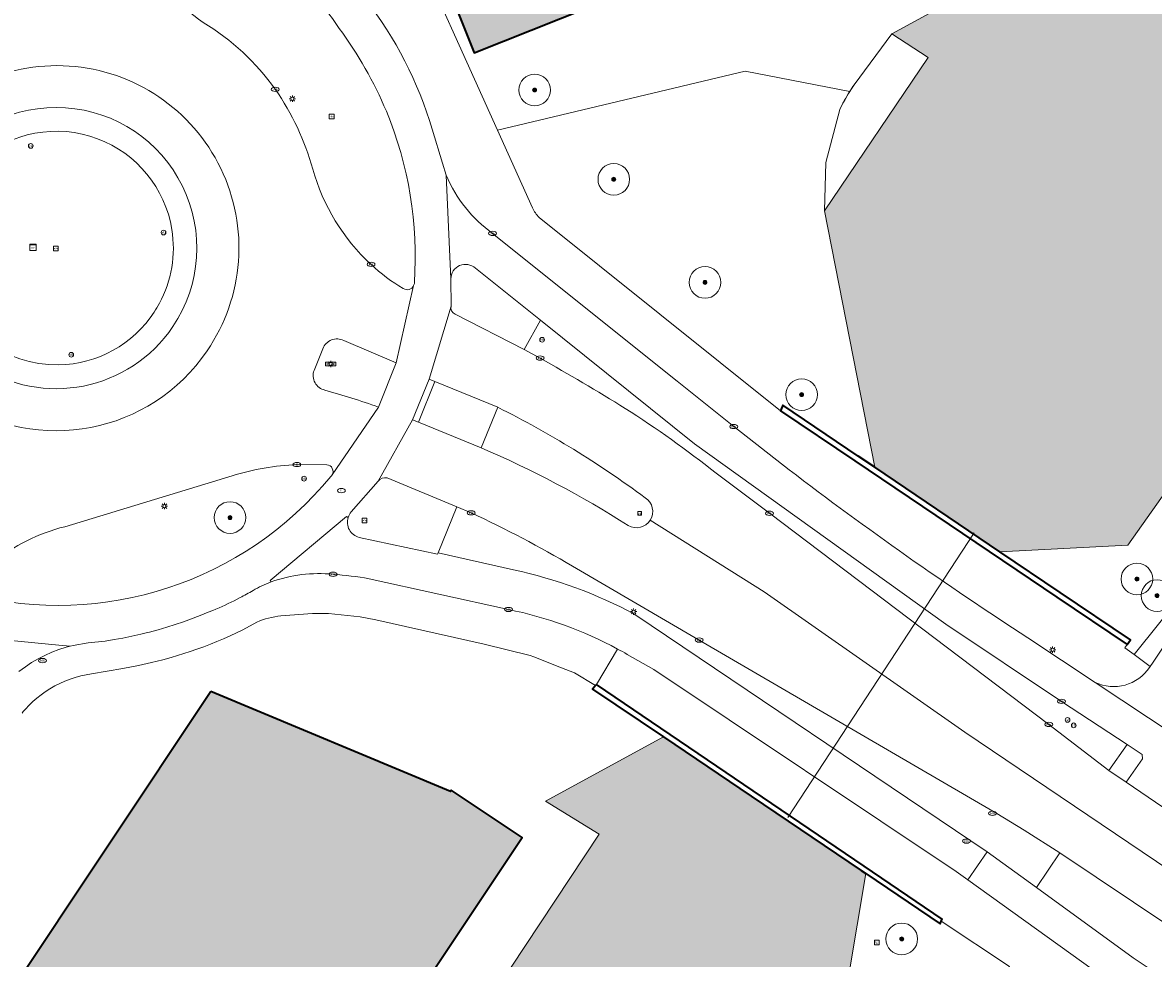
# Model space of a CAD drawing. Header units: metres. Extents: x 125349 to 128236, y 501602 to 503797.
# Tile 320 of 656: x 126555 to 126627, y 502307 to 502366. Entities that reach past the tile are written whole.
import ezdxf
from ezdxf.enums import TextEntityAlignment as Align

# ---------------------------------------------------------------- set-up
doc = ezdxf.new("R2010")
doc.units = ezdxf.units.M
doc.layers.get('0').update_dxf_attribs({"linetype": 'CONTINUOUS'})
for name, color, linetype, lineweight in [('B-WE-GK-BESCHOEIING-G', 130, 'GK-BESCHOEIING-SO', 18), ('B-WE-GK-KADEMUUR-GV', 150, 'CONTINUOUS', 35), ('B-WE-GR-BEPLANTING_CULTUUR_BODEMBEDEKKER-GV', 90, 'CONTINUOUS', 18), ('B-WE-GR-BEPLANTING_CULTUUR_HEESTERS-GV', 90, 'CONTINUOUS', 18), ('B-WE-GR-BOOM-S-500', 90, 'CONTINUOUS', 18), ('B-WE-GR-GROENVOORZIENING-GV', 80, 'CONTINUOUS', 18), ('B-WE-IE-MEUBILAIR-S', 7, 'CONTINUOUS', 18), ('B-WE-KW-KUNSTWERK_DUIKER-G', 170, 'CONTINUOUS', 18), ('B-WE-OG-BEBOUWING-GV', 7, 'CONTINUOUS', 35), ('B-WE-OG-TERREIN_BEGROEID-GV', 7, 'CONTINUOUS', 18), ('B-WE-OG-TERREIN_ERF-GV', 7, 'CONTINUOUS', 18), ('B-WE-OG-WATER-GV', 130, 'CONTINUOUS', 18), ('B-WE-OG-WATER_SLOOT-GV', 120, 'CONTINUOUS', 18), ('B-WE-VH-GESLOTENVERHARDING-GV', 10, 'CONTINUOUS', 18), ('B-WE-VH-GESLOTENVERHARDING_ASFALT-GV', 10, 'CONTINUOUS', 18), ('B-WE-VH-ONVERHARD-GV', 252, 'CONTINUOUS', 18), ('B-WE-VH-OPENVERHARDING-GV', 90, 'CONTINUOUS', 18), ('B-WE-VH-OPENVERHARDING_BETONELEMENT-GV', 90, 'CONTINUOUS', 18), ('B-WE-VH-OPENVERHARDING_BETONSTRAATSTEEN-GV', 90, 'CONTINUOUS', 18), ('B-WE-VH-OPENVERHARDING_STRAATBAKSTEEN-GV', 90, 'CONTINUOUS', 18), ('B-WE-VH-OPENVERHARDING_TEGEL-GV', 90, 'CONTINUOUS', 18)]:
    doc.layers.add(name, color=color, linetype=linetype, lineweight=lineweight)
for name, color, linetype, lineweight, true_color in [('B-WE-OG-BEBOUWING-V', 7, 'CONTINUOUS', 18, 0xcc646e), ('B-WE-OG-WATER-V', 7, 'CONTINUOUS', 18, 0xbee8ff), ('B-WE-OG-WATER_SLOOT-V', 7, 'CONTINUOUS', 18, 0x73e9ff)]:
    doc.layers.add(name, color=color, linetype=linetype, lineweight=lineweight, true_color=true_color)
doc.styles.add('NLCS-ISO', font='NLCS-ISO.ttf')
doc.linetypes.add('GK-BESCHOEIING-SO', pattern='A,18,-3,[1,NLCS.SHX,S=0.6,R=0,X=0,Y=0],-3', length=24)

# ---------------------------------------------------------------- blocks, each defined once
blk = doc.blocks.new('SIE-MEUBILAIR_BORD_RECLAME-SO')
blk.add_lwpolyline([(-0.75, -0.75), (0.75, -0.75), (0.75, 0.75), (-0.75, 0.75)], close=True)
at = {"style": 'NLCS-ISO'}
blk.add_text('rb', height=0.75, dxfattribs=at).set_placement((0, 0), align=Align.MIDDLE_CENTER)
blk = doc.blocks.new('SIE-MEUBILAIR_BORD_LOCATIEPAAL-SO')
blk.add_lwpolyline([(-0.75, -0.75), (0.75, -0.75), (0.75, 0.75), (-0.75, 0.75)], close=True)
at = {"style": 'NLCS-ISO'}
blk.add_text('lp', height=0.75, dxfattribs=at).set_placement((0.01, 0.12), align=Align.MIDDLE_CENTER)
blk = doc.blocks.new('SIE-MEUBILAIR_BORD_STRAATNAAM-SO')
blk.add_lwpolyline([(-1.62, -0.62), (1.62, -0.62), (1.62, 0.62), (-1.62, 0.62)], close=True)
at = {"style": 'NLCS-ISO'}
blk.add_text('straat', height=0.75, dxfattribs=at).set_placement((0, 0.08), align=Align.MIDDLE_CENTER)
blk = doc.blocks.new('SIE-MEUBILAIR_BORD_WEGWIJZER-SO')
blk.add_lwpolyline([(-0.75, -0.75), (0.75, -0.75), (0.75, 0.75), (-0.75, 0.75)], close=True)
at = {"style": 'NLCS-ISO'}
blk.add_text('ww', height=0.75, dxfattribs=at).set_placement((0, 0.125), align=Align.MIDDLE_CENTER)
blk = doc.blocks.new('SIE-MEUBILAIR_BORD_VERKEER-SO')
blk.add_lwpolyline([(-0.5625, -0.5625), (0.5625, -0.5625), (0.5625, 0.5625), (-0.5625, 0.5625)], close=True)
at = {"style": 'NLCS-ISO'}
blk.add_text('vb', height=0.75, dxfattribs=at).set_placement((0, 0), align=Align.MIDDLE_CENTER)
blk = doc.blocks.new('SIE-MEUBILAIR_KAST_OV-SO')
for points in [[(-1, 1), (1, 1), (1, 0.84), (-1, 0.84)], [(-1, 0.76), (1, 0.76), (1, -1), (-1, -1)]]:
    blk.add_lwpolyline(points, close=True)
at = {"style": 'NLCS-ISO'}
blk.add_text('ov', height=0.75, dxfattribs=at).set_placement((0, 0), align=Align.MIDDLE_CENTER)
blk = doc.blocks.new('SIE-MEUBILAIR_PAAL_LICHTMAST-SO')
for points in [[(-0.62, 0), (-1, 0)], [(-0.71, 0.71), (-0.44, 0.44)], [(0, 1), (0, 0.62)], [(0.44, 0.44), (0.71, 0.71)], [(1, 0), (0.62, 0)], [(-0.71, -0.71), (-0.44, -0.44)], [(0, -0.62), (0, -1)], [(0.44, -0.44), (0.71, -0.71)]]:
    blk.add_lwpolyline(points)
blk.add_circle((0, 0), 0.5)
blk = doc.blocks.new('SIE-MEUBILAIR_PAAL_TEL-SO')
blk.add_circle((0, 0), 0.75)
at = {"style": 'NLCS-ISO'}
blk.add_text('tel', height=0.75, dxfattribs=at).set_placement((-0.08, 0.07), align=Align.MIDDLE_CENTER)
blk = doc.blocks.new('SIE-MEUBILAIR_PAAL_VERKEERSBORD-SO')
blk.add_circle((0, 0), 0.75)
at = {"style": 'NLCS-ISO'}
blk.add_text('vb', height=0.75, dxfattribs=at).set_placement((0, 0.07), align=Align.MIDDLE_CENTER)
blk = doc.blocks.new('SIE-MEUBILAIR_PUT_KOLK-SO')
blk.add_ellipse((0, 0), major_axis=(1.25, 0), ratio=0.54)
at = {"style": 'NLCS-ISO'}
blk.add_text('klk', height=0.75, dxfattribs=at).set_placement((0.03, 0), align=Align.MIDDLE_CENTER)
blk = doc.blocks.new('SIE-MEUBILAIR_PUT_RIOOLPUT-SO')
blk.add_ellipse((0, 0), major_axis=(1.25, 0), ratio=0.54)
at = {"style": 'NLCS-ISO'}
blk.add_text('ri', height=0.75, dxfattribs=at).set_placement((-0.04, 0.07), align=Align.MIDDLE_CENTER)
blk = doc.blocks.new('SGR-BOOM_01-SO')
at = {"linetype": 'ByBlock', "lineweight": 18}
h = blk.add_hatch(color=0, dxfattribs=at)
h.dxf.hatch_style = 1
edge = h.paths.add_edge_path()
edge.add_arc((0, 0), 0.25, 0, 360)
at = {"color": 0, "linetype": 'ByBlock', "lineweight": 18}
for radius in [2, 0.25]:
    blk.add_circle((0, 0), radius, dxfattribs=at)

msp = doc.modelspace()

# ---------------------------------------------------------------- hatches: boundary and pattern name
at = {"layer": 'B-WE-OG-BEBOUWING-V'}
for points in [[(126588.399, 502384.299), (126586.798, 502383.648), (126584.897, 502388.402), (126584.546, 502388.252), (126584.646, 502388.002), (126576.294, 502384.55), (126576.144, 502384.9), (126575.744, 502384.75), (126584.011, 502364.118), (126593.061, 502367.746), (126592.92, 502368.099), (126594.832, 502368.851), (126595.043, 502368.934), (126592.133, 502376.199), (126588.91, 502384.511)], [(126567.357, 502323.781), (126554.467, 502304.416), (126558.229, 502301.915), (126519.497, 502243.735), (126533.452, 502234.414), (126572.242, 502292.594), (126572.363, 502292.514), (126587.039, 502314.562), (126582.554, 502317.541), (126582.506, 502317.465)]]:
    msp.add_hatch(color=256, dxfattribs=at).paths.add_polyline_path(points)
at = {"layer": 'B-WE-OG-WATER-V'}
msp.add_hatch(color=256, dxfattribs=at).paths.add_polyline_path([(126517.754, 502205.834), (126518.355, 502205.385), (126520.81, 502203.713), (126525.019, 502200.848), (126526.118, 502200.1), (126527.292, 502199.3), (126531.528, 502196.411), (126538.631, 502199.088), (126539.801, 502199.687), (126540.966, 502205.842), (126546.793, 502214.563), (126544.61, 502216.02), (126549.53, 502223.66), (126551.841, 502222.118), (126552.458, 502223.042), (126560.626, 502235.266), (126567.061, 502244.906), (126565.03, 502246.26), (126569.91, 502253.94), (126572.111, 502252.472), (126592.426, 502282.906), (126607.678, 502305.756), (126608.768, 502312.268), (126608.477, 502312.464), (126601.522, 502317.156), (126595.971, 502320.901), (126588.518, 502316.854), (126591.902, 502314.753), (126562.163, 502269.817), (126553.291, 502255.928), (126545.29, 502245), (126538.44, 502234.9), (126531.633, 502224.174), (126525.27, 502214.997), (126521.17, 502209.552)])
at = {"layer": 'B-WE-OG-WATER_SLOOT-V'}
h = msp.add_hatch(color=256, dxfattribs=at)
edge = h.paths.add_edge_path()
edge.add_line((126643.756, 502389.761), (126644.461, 502388.028))
edge.add_line((126644.461, 502388.028), (126641.914, 502387.005))
edge.add_line((126641.914, 502387.005), (126637.903, 502385.393))
edge.add_line((126637.903, 502385.393), (126637.918, 502385.245))
edge.add_line((126637.918, 502385.245), (126638.076, 502383.644))
edge.add_line((126638.076, 502383.644), (126637.882, 502382.393))
edge.add_line((126637.882, 502382.393), (126637.538, 502380.99))
edge.add_line((126637.538, 502380.99), (126636.996, 502379.188))
edge.add_line((126636.996, 502379.188), (126636.204, 502377.683))
edge.add_line((126636.204, 502377.683), (126635.058, 502376.477))
edge.add_line((126635.058, 502376.477), (126633.562, 502375.57))
edge.add_line((126633.562, 502375.57), (126631.866, 502374.662))
edge.add_line((126631.866, 502374.662), (126627.323, 502372.841))
edge.add_line((126627.323, 502372.841), (126624.376, 502371.928))
edge.add_line((126624.376, 502371.928), (126621.23, 502370.763))
edge.add_line((126621.23, 502370.763), (126616.639, 502368.742))
edge.add_line((126616.639, 502368.742), (126610.413, 502365.332))
edge.add_line((126610.413, 502365.332), (126612.711, 502363.823))
edge.add_line((126612.711, 502363.823), (126606.148, 502354.143))
edge.add_line((126606.148, 502354.143), (126609.33, 502337.941))
edge.add_line((126609.33, 502337.941), (126617.246, 502332.601))
edge.add_line((126617.246, 502332.601), (126625.334, 502333.015))
edge.add_line((126625.334, 502333.015), (126628.389, 502337.327))
edge.add_line((126628.389, 502337.327), (126634.847, 502346.811))
edge.add_line((126634.847, 502346.811), (126642.45, 502358.138))
edge.add_line((126642.45, 502358.138), (126642.736, 502358.564))
edge.add_line((126642.736, 502358.564), (126645.358, 502362.471))
edge.add_line((126645.358, 502362.471), (126643.805, 502363.491))
edge.add_line((126643.805, 502363.491), (126646.959, 502368.236))
edge.add_line((126646.959, 502368.236), (126648.533, 502367.202))
edge.add_line((126648.533, 502367.202), (126649.981, 502369.358))
edge.add_line((126649.981, 502369.358), (126650.243, 502369.749))
edge.add_line((126650.243, 502369.749), (126652.628, 502373.302))
edge.add_line((126652.628, 502373.302), (126668.358, 502396.869))
edge.add_line((126668.358, 502396.869), (126666.902, 502398.017))
edge.add_line((126666.902, 502398.017), (126670.055, 502402.762))
edge.add_line((126670.055, 502402.762), (126671.575, 502401.691))
edge.add_line((126671.575, 502401.691), (126674.73, 502406.417))
edge.add_line((126674.73, 502406.417), (126688.403, 502426.88))
edge.add_line((126688.403, 502426.88), (126686.823, 502427.886))
edge.add_line((126686.823, 502427.886), (126689.978, 502432.63))
edge.add_line((126689.978, 502432.63), (126691.569, 502431.617))
edge.add_line((126691.569, 502431.617), (126694.492, 502435.993))
edge.add_line((126694.492, 502435.993), (126694.846, 502436.522))
edge.add_line((126694.846, 502436.522), (126704.233, 502450.775))
edge.add_arc((126630.446, 502495.925), 86.505, 328.53755, 329.07337)
edge.add_line((126704.652, 502451.467), (126704.93, 502451.932))
edge.add_line((126704.93, 502451.932), (126710.552, 502462.722))
edge.add_line((126710.552, 502462.722), (126710.567, 502462.716))
edge.add_arc((126706.243, 502464.681), 4.75, 335.56227, 337.4695)
edge.add_arc((126630.838, 502493.382), 85.43, 339.06771, 340.59676)
edge.add_arc((126612.973, 502499.816), 104.418, 340.52366, 346.88912)
edge.add_arc((126668.847, 502484.397), 46.562, 349.77299, 358.09358)
edge.add_arc((126666.779, 502484.282), 48.625, 358.31017, 364.14433)
edge.add_line((126715.277, 502487.796), (126715.229, 502488.407))
edge.add_line((126715.229, 502488.407), (126715.21, 502488.63))
edge.add_arc((126643.189, 502482.308), 72.298, 5.01621, 9.04946)
edge.add_arc((126653.7, 502483.926), 61.663, 9.1018, 11.89641)
edge.add_arc((126649.532, 502482.968), 65.939, 11.96411, 13.82902)
edge.add_line((126713.56, 502498.729), (126713.266, 502500))
edge.add_line((126713.266, 502500), (126712.847, 502501.786))
edge.add_line((126712.847, 502501.786), (126712.118, 502504.861))
edge.add_line((126712.118, 502504.861), (126710.352, 502504.395))
edge.add_line((126710.352, 502504.395), (126709.022, 502509.935))
edge.add_line((126709.022, 502509.935), (126710.805, 502510.375))
edge.add_line((126710.805, 502510.375), (126710.546, 502511.458))
edge.add_line((126710.546, 502511.458), (126709.585, 502515.476))
edge.add_line((126709.585, 502515.476), (126707.475, 502524.731))
edge.add_line((126707.475, 502524.731), (126705.708, 502532.385))
edge.add_line((126705.708, 502532.385), (126704.088, 502539.338))
edge.add_line((126704.088, 502539.338), (126703.601, 502542.189))
edge.add_line((126703.601, 502542.189), (126702.647, 502552.689))
edge.add_line((126702.647, 502552.689), (126696.54, 502552.685))
edge.add_line((126696.54, 502552.685), (126694.59, 502552.684))
edge.add_line((126694.59, 502552.684), (126693.198, 502552.683))
edge.add_line((126693.198, 502552.683), (126688.817, 502545.499))
edge.add_line((126688.817, 502545.499), (126689.427, 502536.749))
edge.add_line((126689.427, 502536.749), (126690.104, 502528.343))
edge.add_line((126690.104, 502528.343), (126690.281, 502526.149))
edge.add_line((126690.281, 502526.149), (126691.037, 502515.8))
edge.add_line((126691.037, 502515.8), (126691.298, 502512.348))
edge.add_line((126691.298, 502512.348), (126691.793, 502505.801))
edge.add_line((126691.793, 502505.801), (126692.192, 502501.445))
edge.add_line((126692.192, 502501.445), (126692.293, 502500))
edge.add_line((126692.293, 502500), (126694.069, 502474.439))
edge.add_line((126694.069, 502474.439), (126694.865, 502463.895))
edge.add_arc((126683.234, 502462.979), 11.667, -6.62985, 4.50333, ccw=False)
edge.add_arc((126680.849, 502463.409), 14.087, 339.448, 352.75202, ccw=False)
edge.add_arc((126681.155, 502462.895), 13.625, 335.44022, 341.02112, ccw=False)
edge.add_arc((126686, 502460.776), 8.338, 319.69296, 334.84911, ccw=False)
edge.add_line((126692.358, 502455.382), (126687.335, 502449.196))
edge.add_line((126687.335, 502449.196), (126686.316, 502447.932))
edge.add_line((126686.316, 502447.932), (126678.854, 502438.678))
edge.add_line((126678.854, 502438.678), (126680.21, 502437.65))
edge.add_line((126680.21, 502437.65), (126672.89, 502428.17))
edge.add_line((126672.89, 502428.17), (126671.358, 502429.382))
edge.add_line((126671.358, 502429.382), (126671.223, 502429.214))
edge.add_line((126671.223, 502429.214), (126664.858, 502421.332))
edge.add_line((126664.858, 502421.332), (126661.873, 502416.866))
edge.add_line((126661.873, 502416.866), (126652.33, 502402.588))
edge.add_line((126652.33, 502402.588), (126643.898, 502389.973))
edge.add_line((126643.898, 502389.973), (126643.756, 502389.761))

# ---------------------------------------------------------------- linework, layer by layer
at = {"layer": 'B-WE-GK-BESCHOEIING-G', "flags": 128}
for points in [[(126704.233, 502450.775), (126694.846, 502436.522), (126674.73, 502406.417), (126652.628, 502373.302), (126634.847, 502346.811), (126628.389, 502337.327), (126625.334, 502333.015), (126617.246, 502332.601)], [(126637.918, 502385.245), (126638.076, 502383.644), (126637.882, 502382.393), (126637.538, 502380.99), (126636.996, 502379.188), (126636.204, 502377.683), (126635.058, 502376.477), (126633.562, 502375.57), (126631.866, 502374.662), (126627.323, 502372.841), (126624.376, 502371.928), (126621.23, 502370.763), (126616.639, 502368.742), (126610.413, 502365.332)], [(126610.413, 502365.332), (126612.711, 502363.823), (126606.148, 502354.143)], [(126610.413, 502365.332), (126608.02, 502362.096)], [(126607.122, 502360.545), (126606.24, 502357.19), (126606.148, 502354.143), (126609.33, 502337.941)], [(126608.768, 502312.268), (126607.678, 502305.756), (126570.461, 502250), (126560.626, 502235.266), (126540.966, 502205.842), (126539.801, 502199.687)]]:
    msp.add_lwpolyline(points, dxfattribs=at)
at = {"layer": 'B-WE-GK-BESCHOEIING-G'}
msp.add_lwpolyline([(126608.02, 502362.096, 0.038758), (126607.122, 502360.545)], format="xyb", dxfattribs=at)
at = {"layer": 'B-WE-GK-KADEMUUR-GV', "flags": 128}
for points in [[(126617.246, 502332.601), (126609.33, 502337.941), (126608.293, 502338.641), (126603.527, 502341.856), (126603.38, 502341.505), (126608.082, 502338.337), (126620.845, 502329.737), (126625.29, 502326.741), (126625.488, 502327.042), (126621.056, 502330.031)], [(126613.533, 502309.266), (126613.591, 502309.387), (126608.668, 502312.73), (126591.744, 502324.222), (126591.684, 502324.149), (126591.626, 502324.079), (126591.496, 502323.92), (126595.971, 502320.901), (126601.522, 502317.156), (126608.477, 502312.464), (126608.768, 502312.268), (126613.456, 502309.105)]]:
    msp.add_lwpolyline(points, close=True, dxfattribs=at)
at = {"layer": 'B-WE-GR-BEPLANTING_CULTUUR_BODEMBEDEKKER-GV', "flags": 128}
for points in [[(126599.297, 502337.576), (126602.675, 502335.035), (126620.331, 502321.694), (126624.12, 502318.793), (126625.293, 502320.419), (126621.132, 502323.153), (126613.816, 502328.029), (126597.942, 502339.413), (126588.193, 502347.224), (126587.171, 502345.384)], [(126587.171, 502345.384), (126588.178, 502344.836)], [(126583.818, 502335.062), (126582.918, 502335.435), (126581.729, 502332.543)], [(126581.729, 502332.543), (126586.496, 502331.463)], [(126598.231, 502327.024), (126590.226, 502331.696)], [(126594.162, 502328.645), (126616.437, 502313.65)], [(126616.437, 502313.65), (126619.551, 502311.39), (126621.026, 502313.578), (126618.773, 502315.015), (126617.057, 502316.076), (126598.231, 502327.024)]]:
    msp.add_lwpolyline(points, dxfattribs=at)
at = {"layer": 'B-WE-GR-BEPLANTING_CULTUUR_BODEMBEDEKKER-GV'}
for points in [[(126588.178, 502344.836, -0.0112), (126593.558, 502341.66)], [(126593.558, 502341.66, -0.024508), (126599.297, 502337.576)], [(126590.226, 502331.696, 0.02373), (126583.818, 502335.062)], [(126586.496, 502331.463, -0.071194), (126594.162, 502328.645)]]:
    msp.add_lwpolyline(points, format="xyb", dxfattribs=at)
at = {"layer": 'B-WE-GR-BEPLANTING_CULTUUR_HEESTERS-GV', "flags": 128}
for points in [[(126608.02, 502362.096), (126610.413, 502365.332), (126616.639, 502368.742), (126621.23, 502370.763), (126624.376, 502371.928), (126627.323, 502372.841), (126631.866, 502374.662), (126633.562, 502375.57), (126635.058, 502376.477), (126636.204, 502377.683), (126636.996, 502379.188), (126637.538, 502380.99), (126637.882, 502382.393), (126638.076, 502383.644), (126637.918, 502385.245), (126637.903, 502385.393), (126633.016, 502383.43), (126623.451, 502379.687), (126608.313, 502373.515)], [(126608.313, 502373.515), (126608.563, 502372.849), (126605.188, 502371.582), (126604.933, 502372.26), (126595.208, 502368.492), (126594.832, 502368.851), (126592.92, 502368.099), (126593.061, 502367.746), (126584.011, 502364.118), (126575.744, 502384.75), (126575.105, 502384.52), (126579.477, 502372.564), (126585.48, 502359.243), (126601.141, 502362.961), (126607.748, 502361.682)], [(126615.647, 502303.088), (126617.841, 502306.392), (126613.533, 502309.266), (126613.456, 502309.105), (126608.768, 502312.268), (126607.678, 502305.756), (126592.426, 502282.906), (126592.957, 502282.518), (126595.627, 502281.602), (126598.612, 502281.601)]]:
    msp.add_lwpolyline(points, dxfattribs=at)
at = {"layer": 'B-WE-GR-BEPLANTING_CULTUUR_HEESTERS-GV'}
msp.add_lwpolyline([(126607.748, 502361.682, -0.008966), (126608.02, 502362.096)], format="xyb", dxfattribs=at)
at = {"layer": 'B-WE-GR-BEPLANTING_CULTUUR_HEESTERS-GV', "flags": 128}
msp.add_lwpolyline([(126625.724, 502326.11), (126628.813, 502329.936), (126632.782, 502336.438), (126636.027, 502341.755), (126635.11, 502342.563), (126637.817, 502346.397), (126640.132, 502347.553), (126642.216, 502350.788), (126642.597, 502352.536), (126644.394, 502355.095), (126642.45, 502358.138), (126634.847, 502346.811), (126628.389, 502337.327), (126625.334, 502333.015), (126617.246, 502332.601), (126621.056, 502330.031), (126625.488, 502327.042), (126625.29, 502326.741), (126625.141, 502326.54)], close=True, dxfattribs=at)
at = {"layer": 'B-WE-GR-GROENVOORZIENING-GV'}
for points in [[(126562.925, 502370.424, 0.11464), (126566.888, 502366.031)], [(126575.475, 502365.665, 0.029172), (126571.81, 502370.432)], [(126566.888, 502366.031, -0.103219), (126571.433, 502361.818)], [(126578.458, 502360.434, 0.059878), (126575.475, 502365.665)], [(126571.433, 502361.818, -0.084836), (126573.804, 502356.78)], [(126607.748, 502361.682, 0.027914), (126607.122, 502360.545)], [(126608.02, 502362.096, 0.008966), (126607.748, 502361.682)], [(126580.23, 502349.608, 0.116023), (126578.458, 502360.434)], [(126573.804, 502356.78, 0.138581), (126577.49, 502350.761)], [(126577.49, 502350.761, 0.060466), (126579.531, 502349.232)], [(126579.531, 502349.232, 0.449052), (126580.184, 502349.415)], [(126580.184, 502349.415, 0.113705), (126580.23, 502349.608)], [(126572.803, 502338.114, 0.061757), (126568.721, 502337.41)], [(126575.025, 502337.455, 0.559998), (126574.696, 502338.103)], [(126552.183, 502329.908, 0.291509), (126574.951, 502337.365)], [(126574.951, 502337.365, 0.072484), (126575.025, 502337.455)], [(126558.124, 502334.188, 0.109077), (126553.583, 502331.911)]]:
    msp.add_lwpolyline(points, format="xyb", dxfattribs=at)
at = {"layer": 'B-WE-GR-GROENVOORZIENING-GV', "flags": 128}
for points in [[(126607.122, 502360.545), (126606.24, 502357.19), (126606.148, 502354.143), (126612.711, 502363.823), (126610.413, 502365.332)], [(126610.413, 502365.332), (126608.02, 502362.096)], [(126574.696, 502338.103), (126572.803, 502338.114)], [(126568.721, 502337.41), (126558.124, 502334.188)]]:
    msp.add_lwpolyline(points, dxfattribs=at)
at = {"layer": 'B-WE-KW-KUNSTWERK_DUIKER-G', "flags": 128}
msp.add_lwpolyline([(126615.608, 502333.803), (126603.834, 502315.811)], dxfattribs=at)
at = {"layer": 'B-WE-OG-BEBOUWING-GV', "flags": 128}
for points in [[(126588.399, 502384.299), (126586.798, 502383.648), (126584.897, 502388.402), (126584.546, 502388.252), (126584.646, 502388.002), (126576.294, 502384.55), (126576.144, 502384.9), (126575.744, 502384.75), (126584.011, 502364.118), (126593.061, 502367.746), (126592.92, 502368.099), (126594.832, 502368.851), (126595.043, 502368.934), (126592.133, 502376.199), (126588.91, 502384.511)], [(126567.357, 502323.781), (126554.467, 502304.416), (126558.229, 502301.915), (126519.497, 502243.735), (126533.452, 502234.414), (126572.242, 502292.594), (126572.363, 502292.514), (126587.039, 502314.562), (126582.554, 502317.541), (126582.506, 502317.465)]]:
    msp.add_lwpolyline(points, close=True, dxfattribs=at)
at = {"layer": 'B-WE-OG-TERREIN_BEGROEID-GV', "flags": 128}
for points in [[(126607.748, 502361.682), (126601.141, 502362.961), (126585.48, 502359.243)], [(126608.293, 502338.641), (126609.33, 502337.941), (126606.148, 502354.143), (126606.24, 502357.19), (126607.122, 502360.545)], [(126585.48, 502359.243), (126587.691, 502354.337)], [(126588.121, 502353.725), (126603.38, 502341.505), (126603.527, 502341.856), (126608.293, 502338.641)], [(126628.813, 502329.936), (126625.724, 502326.11), (126626.743, 502325.357), (126626.936, 502325.625), (126639.205, 502343.983)]]:
    msp.add_lwpolyline(points, dxfattribs=at)
at = {"layer": 'B-WE-OG-TERREIN_BEGROEID-GV'}
for points in [[(126607.122, 502360.545, -0.027914), (126607.748, 502361.682)], [(126560.207, 502358.698, 0.279747), (126552.683, 502357.279)], [(126564.9, 502352.961, 0.269232), (126560.207, 502358.698)], [(126587.691, 502354.337, 0.097919), (126588.121, 502353.725)], [(126564.116, 502348.299, 0.164279), (126564.9, 502352.961)], [(126550.473, 502349.931, 0.346417), (126557.747, 502344.411)], [(126563.789, 502347.749, 0.019569), (126564.116, 502348.299)], [(126557.747, 502344.411, 0.248213), (126563.789, 502347.749)]]:
    msp.add_lwpolyline(points, format="xyb", dxfattribs=at)
at = {"layer": 'B-WE-OG-TERREIN_ERF-GV', "flags": 128}
msp.add_lwpolyline([(126562.163, 502269.817), (126591.902, 502314.753), (126588.518, 502316.854), (126595.971, 502320.901), (126591.496, 502323.92), (126591.626, 502324.079), (126591.684, 502324.149), (126590.36, 502324.949), (126589.522, 502325.276), (126587.774, 502325.958), (126587.549, 502326.046), (126584.638, 502326.768), (126577.802, 502328.31), (126576.8, 502328.501), (126574.807, 502328.704), (126573.784, 502328.71), (126571.795, 502328.555), (126571.597, 502328.529), (126571.4, 502328.497), (126571.204, 502328.457), (126571.01, 502328.409), (126570.823, 502328.356), (126570.638, 502328.295), (126570.47, 502328.234), (126570.276, 502328.154), (126569.393, 502327.663), (126568.578, 502327.282), (126568.165, 502327.101), (126567.75, 502326.927), (126567.332, 502326.76), (126566.911, 502326.6), (126566.488, 502326.446), (126566.063, 502326.3), (126565.66, 502326.169), (126565.256, 502326.044), (126564.85, 502325.925), (126564.338, 502325.785), (126563.62, 502325.606), (126562.793, 502325.425), (126561.794, 502325.218), (126559.822, 502324.888), (126559.136, 502324.755), (126558.797, 502324.662), (126558.462, 502324.552), (126558.133, 502324.425), (126557.811, 502324.282), (126557.497, 502324.123), (126557.193, 502323.949), (126556.899, 502323.761), (126556.628, 502323.566), (126556.367, 502323.358), (126556.115, 502323.138), (126555.873, 502322.905), (126555.644, 502322.661), (126555.51, 502322.504), (126555.427, 502322.407)], dxfattribs=at)
msp.add_lwpolyline([(126567.357, 502323.781), (126582.506, 502317.465), (126582.554, 502317.541), (126587.039, 502314.562), (126572.363, 502292.514), (126572.242, 502292.594), (126533.452, 502234.414), (126519.497, 502243.735), (126558.229, 502301.915), (126554.467, 502304.416)], close=True, dxfattribs=at)
at = {"layer": 'B-WE-OG-WATER-GV', "flags": 128}
msp.add_lwpolyline([(126552.458, 502223.042), (126560.626, 502235.266), (126567.061, 502244.906), (126565.03, 502246.26), (126569.91, 502253.94), (126572.111, 502252.472), (126592.426, 502282.906), (126607.678, 502305.756), (126608.768, 502312.268), (126608.477, 502312.464), (126601.522, 502317.156), (126595.971, 502320.901), (126588.518, 502316.854), (126591.902, 502314.753), (126562.163, 502269.817), (126553.291, 502255.928)], dxfattribs=at)
at = {"layer": 'B-WE-OG-WATER_SLOOT-GV', "flags": 128}
msp.add_lwpolyline([(126627.323, 502372.841), (126624.376, 502371.928), (126621.23, 502370.763), (126616.639, 502368.742), (126610.413, 502365.332), (126612.711, 502363.823), (126606.148, 502354.143), (126609.33, 502337.941), (126617.246, 502332.601), (126625.334, 502333.015), (126628.389, 502337.327)], dxfattribs=at)
at = {"layer": 'B-WE-VH-GESLOTENVERHARDING-GV', "flags": 128}
for points in [[(126713.432, 502456.032), (126712.357, 502453.817), (126711.117, 502451.69), (126710.891, 502451.252), (126709.526, 502449.214), (126709.51, 502449.189), (126701.347, 502436.998), (126701.186, 502436.758), (126695.533, 502428.327), (126691.537, 502422.337), (126689.478, 502419.25), (126685.631, 502413.482), (126673.182, 502394.79), (126673.124, 502394.703), (126664.373, 502381.656), (126659.258, 502374.106), (126654.209, 502366.52), (126651.55, 502362.524), (126647.006, 502355.699), (126640.055, 502345.259), (126639.205, 502343.983), (126626.936, 502325.625), (126626.743, 502325.357), (126626.701, 502325.298)], [(126582.552, 502348.127), (126581.163, 502343.501), (126581.528, 502343.359), (126585.5, 502341.731)], [(126588.178, 502344.836), (126587.171, 502345.384), (126582.815, 502347.62)], [(126602.675, 502335.035), (126599.297, 502337.576)], [(126595.144, 502334.607), (126602.344, 502330.062), (126615.021, 502321.199), (126635.768, 502307.226), (126693.723, 502268.853), (126699.02, 502276.686), (126700.059, 502278.218), (126696.946, 502280.282)], [(126685.914, 502280.773), (126685.743, 502280.548), (126681.793, 502279.868), (126655.556, 502297.475), (126654.104, 502298.453), (126654.318, 502298.585), (126654.154, 502298.694), (126631.05, 502314.102), (126628.46, 502315.841), (126626.153, 502317.41), (126625.231, 502318.037), (126624.12, 502318.793), (126620.331, 502321.694), (126602.675, 502335.035)], [(126623.257, 502324.351), (126630.001, 502319.869)]]:
    msp.add_lwpolyline(points, dxfattribs=at)
at = {"layer": 'B-WE-VH-GESLOTENVERHARDING-GV'}
for points in [[(126582.815, 502347.62, -0.40015), (126582.552, 502348.127)], [(126593.558, 502341.66, 0.0112), (126588.178, 502344.836)], [(126585.5, 502341.731, -0.043933), (126594.827, 502336.009)], [(126599.297, 502337.576, 0.024508), (126593.558, 502341.66)], [(126594.827, 502336.009, -0.407413), (126595.144, 502334.607)], [(126626.701, 502325.298, -0.371394), (126623.257, 502324.351)]]:
    msp.add_lwpolyline(points, format="xyb", dxfattribs=at)
at = {"layer": 'B-WE-VH-GESLOTENVERHARDING_ASFALT-GV'}
for points in [[(126566.888, 502366.031, -0.11464), (126562.925, 502370.424)], [(126571.433, 502361.818, 0.103219), (126566.888, 502366.031)], [(126548.041, 502358.169, -1.00776), (126567.122, 502345.294)], [(126573.804, 502356.78, 0.084836), (126571.433, 502361.818)], [(126567.122, 502345.294, -0.997253), (126548.041, 502358.169)], [(126577.49, 502350.761, -0.138581), (126573.804, 502356.78)], [(126579.531, 502349.232, -0.060466), (126577.49, 502350.761)], [(126580.184, 502349.415, -0.449052), (126579.531, 502349.232)], [(126574.44, 502345.429, -0.44297), (126575.767, 502345.947)], [(126574.575, 502342.817, -0.455924), (126573.891, 502344.063)], [(126574.575, 502342.817, -0.013832), (126577.955, 502341.748)], [(126594.827, 502336.009, 0.043933), (126585.5, 502341.731)], [(126593.75, 502334.257, 0.040966), (126584.451, 502339.166)], [(126568.721, 502337.41, -0.061757), (126572.803, 502338.114)], [(126574.696, 502338.103, -0.559998), (126575.025, 502337.455)], [(126577.944, 502337.054, -0.315759), (126578.505, 502337.265)], [(126595.144, 502334.607, 0.407413), (126594.827, 502336.009)], [(126583.818, 502335.062, -0.02373), (126590.226, 502331.696)], [(126595.144, 502334.607, -0.407357), (126593.75, 502334.257)], [(126553.583, 502331.911, -0.109077), (126558.124, 502334.188)]]:
    msp.add_lwpolyline(points, format="xyb", dxfattribs=at)
at = {"layer": 'B-WE-VH-GESLOTENVERHARDING_ASFALT-GV', "flags": 128}
for points in [[(126575.767, 502345.947), (126579.074, 502344.549), (126580.184, 502349.415)], [(126579.074, 502344.549), (126575.767, 502345.947)], [(126574.44, 502345.429), (126573.891, 502344.063)], [(126577.955, 502341.748), (126579.074, 502344.549)], [(126575.025, 502337.455), (126577.955, 502341.748)], [(126585.5, 502341.731), (126584.451, 502339.166)], [(126584.451, 502339.166), (126580.486, 502340.797), (126580.121, 502340.939), (126577.944, 502337.054)], [(126572.803, 502338.114), (126574.696, 502338.103)], [(126558.124, 502334.188), (126568.721, 502337.41)], [(126578.505, 502337.265), (126582.918, 502335.435)], [(126582.918, 502335.435), (126583.818, 502335.062)], [(126688.909, 502268.849), (126688.982, 502268.96), (126692.295, 502266.74), (126693.723, 502268.853), (126635.768, 502307.226), (126615.021, 502321.199), (126602.344, 502330.062), (126595.144, 502334.607)], [(126590.226, 502331.696), (126598.231, 502327.024), (126617.057, 502316.076), (126618.773, 502315.015), (126621.026, 502313.578), (126627.977, 502308.937), (126656.943, 502289.563), (126677.721, 502275.678), (126686.772, 502269.522)], [(126555.228, 502325.036), (126555.638, 502325.342), (126556.033, 502325.603), (126556.443, 502325.842), (126556.868, 502326.058), (126557.306, 502326.252), (126557.753, 502326.422), (126558.208, 502326.568), (126558.472, 502326.637), (126557.753, 502326.707), (126552.109, 502327.256)], [(126683.107, 502268.486), (126660.605, 502283.55), (126628.259, 502305.215), (126625.674, 502306.946), (126619.551, 502311.39), (126616.437, 502313.65), (126615.205, 502311.882), (126624.572, 502305.149), (126625.988, 502304.201), (126643.211, 502292.667), (126644.62, 502291.723), (126659.025, 502282.076), (126660.457, 502281.117), (126674.589, 502271.653), (126676.628, 502270.286)]]:
    msp.add_lwpolyline(points, dxfattribs=at)
at = {"layer": 'B-WE-VH-ONVERHARD-GV'}
for points in [[(126571.81, 502370.432, -0.029172), (126575.475, 502365.665)], [(126581.36, 502359.295, 0.092844), (126577.125, 502367.512)], [(126575.475, 502365.665, -0.059878), (126578.458, 502360.434)], [(126578.458, 502360.434, -0.116023), (126580.23, 502349.608)], [(126580.23, 502349.608, -0.113705), (126580.184, 502349.415)], [(126574.951, 502337.365, -0.291509), (126552.183, 502329.908)], [(126575.025, 502337.455, -0.072484), (126574.951, 502337.365)], [(126576.048, 502334.769, -0.058698), (126576.233, 502335.128)], [(126569.21, 502329.703, 0.008631), (126570.03, 502330.15)], [(126570.03, 502330.15, -0.052534), (126571.175, 502330.696)], [(126567.689, 502328.97, 0.015486), (126569.21, 502329.703)]]:
    msp.add_lwpolyline(points, format="xyb", dxfattribs=at)
at = {"layer": 'B-WE-VH-ONVERHARD-GV', "flags": 128}
for points in [[(126582.552, 502348.127), (126582.534, 502349.836), (126582.247, 502356.388), (126582, 502357.152), (126581.36, 502359.295)], [(126580.184, 502349.415), (126579.074, 502344.549), (126577.955, 502341.748), (126575.025, 502337.455)], [(126581.163, 502343.501), (126582.552, 502348.127)], [(126576.233, 502335.128), (126577.944, 502337.054), (126580.121, 502340.939), (126581.163, 502343.501)], [(126571.175, 502330.696), (126571.104, 502330.794), (126575.947, 502334.832), (126576.048, 502334.769)], [(126558.472, 502326.637), (126558.67, 502326.689), (126559.603, 502326.851), (126560.681, 502326.962), (126561.247, 502327.052), (126561.81, 502327.154), (126562.372, 502327.267), (126562.931, 502327.393), (126563.103, 502327.435), (126563.36, 502327.498), (126563.487, 502327.53), (126564.04, 502327.678), (126564.59, 502327.838), (126565.118, 502328.004), (126565.644, 502328.181), (126566.684, 502328.568), (126567.198, 502328.777), (126567.49, 502328.902), (126567.689, 502328.97)], [(126552.104, 502327.111), (126552.109, 502327.256), (126557.753, 502326.707), (126558.472, 502326.637)]]:
    msp.add_lwpolyline(points, dxfattribs=at)
at = {"layer": 'B-WE-VH-OPENVERHARDING-GV'}
for points in [[(126567.122, 502345.294, 1.00776), (126548.041, 502358.169)], [(126550.202, 502356.716, -1.00178), (126564.967, 502346.833)], [(126548.041, 502358.169, 0.997253), (126567.122, 502345.294)], [(126564.967, 502346.833, -0.997815), (126550.202, 502356.716)], [(126585.174, 502352.716, -0.139584), (126582.247, 502356.388)], [(126584.09, 502350.511, 0.652241), (126582.534, 502349.836)], [(126582.552, 502348.127, 0.40015), (126582.815, 502347.62)], [(126578.505, 502337.265, 0.315759), (126577.944, 502337.054)], [(126619.014, 502327.171, -0.019965), (126603.919, 502337.785)], [(126576.233, 502335.128, 0.058698), (126576.048, 502334.769)], [(126576.731, 502333.506, -0.428491), (126576.048, 502334.769)], [(126571.175, 502330.696, -0.112093), (126575.091, 502331.181)], [(126575.091, 502331.181, -0.025095), (126577.367, 502330.9)], [(126594.162, 502328.645, 0.071194), (126586.496, 502331.463)], [(126586.179, 502328.957, -0.073087), (126593.08, 502326.457)], [(126593.08, 502326.457, -0.005792), (126593.681, 502326.123)]]:
    msp.add_lwpolyline(points, format="xyb", dxfattribs=at)
at = {"layer": 'B-WE-VH-OPENVERHARDING-GV', "flags": 128}
for points in [[(126582.247, 502356.388), (126582.534, 502349.836)], [(126596.841, 502343.372), (126585.174, 502352.716)], [(126584.09, 502350.511), (126588.193, 502347.224)], [(126582.534, 502349.836), (126582.552, 502348.127)], [(126582.815, 502347.62), (126587.171, 502345.384), (126588.193, 502347.224)], [(126588.193, 502347.224), (126597.942, 502339.413), (126613.816, 502328.029), (126621.132, 502323.153), (126625.293, 502320.419), (126625.294, 502320.418), (126626.235, 502319.8), (126626.258, 502319.523), (126625.231, 502318.037), (126626.153, 502317.41), (126628.46, 502315.841), (126629.571, 502317.516), (126634.237, 502314.376), (126650.709, 502303.359), (126652.506, 502302.173)], [(126603.919, 502337.785), (126600.419, 502340.515), (126596.841, 502343.372)], [(126582.918, 502335.435), (126578.505, 502337.265)], [(126577.944, 502337.054), (126576.233, 502335.128)], [(126576.731, 502333.506), (126581.687, 502332.445), (126581.729, 502332.543), (126582.918, 502335.435)], [(126576.048, 502334.769), (126575.947, 502334.832), (126571.104, 502330.794), (126571.175, 502330.696)], [(126581.729, 502332.543), (126581.687, 502332.445), (126576.731, 502333.506)], [(126586.496, 502331.463), (126581.729, 502332.543)], [(126577.367, 502330.9), (126586.179, 502328.957)], [(126616.437, 502313.65), (126594.162, 502328.645)], [(126623.257, 502324.351), (126619.014, 502327.171)], [(126593.08, 502326.457), (126591.744, 502324.222)], [(126615.205, 502311.882), (126614.488, 502312.4), (126595.371, 502325.161), (126593.681, 502326.123)], [(126593.681, 502326.123), (126595.371, 502325.161), (126614.488, 502312.4), (126615.205, 502311.882), (126616.437, 502313.65)], [(126666.494, 502298.037), (126657.987, 502301.27), (126630.001, 502319.869), (126623.257, 502324.351)], [(126591.744, 502324.222), (126608.668, 502312.73), (126613.591, 502309.387), (126613.533, 502309.266), (126617.841, 502306.392)], [(126624.572, 502305.149), (126615.205, 502311.882)]]:
    msp.add_lwpolyline(points, dxfattribs=at)
for points in [[(126584.451, 502339.166), (126585.5, 502341.731), (126581.528, 502343.359), (126580.486, 502340.797)], [(126625.231, 502318.037), (126626.258, 502319.523), (126626.235, 502319.8), (126625.294, 502320.418), (126625.293, 502320.419), (126624.12, 502318.793)], [(126628.259, 502305.215), (126628.757, 502305.962), (126628.445, 502306.171), (126627.977, 502308.937), (126621.026, 502313.578), (126619.551, 502311.39), (126625.674, 502306.946)]]:
    msp.add_lwpolyline(points, close=True, dxfattribs=at)
at = {"layer": 'B-WE-VH-OPENVERHARDING_BETONELEMENT-GV', "flags": 128}
msp.add_lwpolyline([(126581.163, 502343.501), (126580.121, 502340.939), (126580.486, 502340.797), (126581.528, 502343.359)], close=True, dxfattribs=at)
at = {"layer": 'B-WE-VH-OPENVERHARDING_BETONSTRAATSTEEN-GV', "flags": 128}
for points in [[(126585.48, 502359.243), (126579.477, 502372.564), (126575.105, 502384.52), (126575.023, 502384.491), (126571.158, 502382.409), (126575.316, 502371.06), (126574.665, 502370.772)], [(126581.36, 502359.295), (126582, 502357.152), (126582.247, 502356.388)], [(126587.691, 502354.337), (126585.48, 502359.243)], [(126603.38, 502341.505), (126588.121, 502353.725)], [(126585.174, 502352.716), (126596.841, 502343.372), (126600.419, 502340.515)], [(126625.724, 502326.11), (126625.141, 502326.54), (126625.29, 502326.741), (126620.845, 502329.737), (126608.082, 502338.337), (126603.38, 502341.505)], [(126600.419, 502340.515), (126603.919, 502337.785)], [(126619.014, 502327.171), (126623.257, 502324.351)], [(126626.701, 502325.298), (126626.743, 502325.357), (126625.724, 502326.11)]]:
    msp.add_lwpolyline(points, dxfattribs=at)
at = {"layer": 'B-WE-VH-OPENVERHARDING_BETONSTRAATSTEEN-GV'}
for points in [[(126577.125, 502367.512, -0.092844), (126581.36, 502359.295)], [(126582.247, 502356.388, 0.139584), (126585.174, 502352.716)], [(126588.121, 502353.725, -0.097919), (126587.691, 502354.337)], [(126603.919, 502337.785, 0.019965), (126619.014, 502327.171)], [(126623.257, 502324.351, 0.371394), (126626.701, 502325.298)]]:
    msp.add_lwpolyline(points, format="xyb", dxfattribs=at)
at = {"layer": 'B-WE-VH-OPENVERHARDING_STRAATBAKSTEEN-GV'}
for points in [[(126564.967, 502346.833, 1.00178), (126550.202, 502356.716)], [(126552.683, 502357.279, -0.279747), (126560.207, 502358.698)], [(126560.207, 502358.698, -0.269232), (126564.9, 502352.961)], [(126550.202, 502356.716, 0.997815), (126564.967, 502346.833)], [(126564.9, 502352.961, -0.164279), (126564.116, 502348.299)], [(126557.747, 502344.411, -0.346417), (126550.473, 502349.931)], [(126564.116, 502348.299, -0.019569), (126563.789, 502347.749)], [(126563.789, 502347.749, -0.248213), (126557.747, 502344.411)]]:
    msp.add_lwpolyline(points, format="xyb", dxfattribs=at)
at = {"layer": 'B-WE-VH-OPENVERHARDING_TEGEL-GV'}
for points in [[(126575.091, 502331.181, 0.112093), (126571.175, 502330.696)], [(126577.367, 502330.9, 0.025095), (126575.091, 502331.181)], [(126570.03, 502330.15, -0.008631), (126569.21, 502329.703)], [(126571.175, 502330.696, 0.052534), (126570.03, 502330.15)], [(126569.21, 502329.703, -0.015486), (126567.689, 502328.97)], [(126593.08, 502326.457, 0.073087), (126586.179, 502328.957)]]:
    msp.add_lwpolyline(points, format="xyb", dxfattribs=at)
at = {"layer": 'B-WE-VH-OPENVERHARDING_TEGEL-GV', "flags": 128}
for points in [[(126586.179, 502328.957), (126577.367, 502330.9)], [(126567.689, 502328.97), (126567.49, 502328.902), (126567.198, 502328.777), (126566.684, 502328.568), (126565.644, 502328.181), (126565.118, 502328.004), (126564.59, 502327.838), (126564.04, 502327.678), (126563.487, 502327.53), (126563.36, 502327.498), (126563.103, 502327.435), (126562.931, 502327.393), (126562.372, 502327.267), (126561.81, 502327.154), (126561.247, 502327.052), (126560.681, 502326.962), (126559.603, 502326.851), (126558.67, 502326.689), (126558.472, 502326.637), (126558.208, 502326.568), (126557.753, 502326.422), (126557.306, 502326.252), (126556.868, 502326.058), (126556.443, 502325.842), (126556.033, 502325.603), (126555.638, 502325.342), (126555.228, 502325.036)], [(126555.427, 502322.407), (126555.51, 502322.504), (126555.644, 502322.661), (126555.873, 502322.905), (126556.115, 502323.138), (126556.367, 502323.358), (126556.628, 502323.566), (126556.899, 502323.761), (126557.193, 502323.949), (126557.497, 502324.123), (126557.811, 502324.282), (126558.133, 502324.425), (126558.462, 502324.552), (126558.797, 502324.662), (126559.136, 502324.755), (126559.822, 502324.888), (126561.794, 502325.218), (126562.793, 502325.425), (126563.62, 502325.606), (126564.338, 502325.785), (126564.85, 502325.925), (126565.256, 502326.044), (126565.66, 502326.169), (126566.063, 502326.3), (126566.488, 502326.446), (126566.911, 502326.6), (126567.332, 502326.76), (126567.75, 502326.927), (126568.165, 502327.101), (126568.578, 502327.282), (126569.393, 502327.663), (126570.276, 502328.154), (126570.47, 502328.234), (126570.638, 502328.295), (126570.823, 502328.356), (126571.01, 502328.409), (126571.204, 502328.457), (126571.4, 502328.497), (126571.597, 502328.529), (126571.795, 502328.555), (126573.784, 502328.71), (126574.807, 502328.704), (126576.8, 502328.501), (126577.802, 502328.31), (126584.638, 502326.768), (126587.549, 502326.046), (126587.774, 502325.958), (126589.522, 502325.276), (126590.36, 502324.949), (126591.684, 502324.149), (126591.744, 502324.222)], [(126591.744, 502324.222), (126593.08, 502326.457)]]:
    msp.add_lwpolyline(points, dxfattribs=at)

# ---------------------------------------------------------------- block references
at = {"layer": 'B-WE-GR-BOOM-S-500', "xscale": 0.5, "yscale": 0.5, "zscale": 0.5}
for p in [(126587.83, 502361.774), (126592.837, 502356.135), (126598.602, 502349.617), (126604.708, 502342.529), (126568.575, 502334.766), (126625.901, 502330.88), (126627.181, 502329.836), (126611.04, 502308.145)]:
    msp.add_blockref('SGR-BOOM_01-SO', p, dxfattribs=at)
at = {"layer": 'B-WE-IE-MEUBILAIR-S', "xscale": 0.2, "yscale": 0.2, "zscale": 0.2}
for name, p in [('SIE-MEUBILAIR_PUT_KOLK-SO', (126571.433, 502361.818)), ('SIE-MEUBILAIR_PAAL_LICHTMAST-SO', (126572.519, 502361.22)), ('SIE-MEUBILAIR_BORD_RECLAME-SO', (126575.002, 502360.096)), ('SIE-MEUBILAIR_PAAL_VERKEERSBORD-SO', (126555.981, 502358.244)), ('SIE-MEUBILAIR_PAAL_VERKEERSBORD-SO', (126564.375, 502352.769)), ('SIE-MEUBILAIR_PUT_KOLK-SO', (126585.174, 502352.716)), ('SIE-MEUBILAIR_KAST_OV-SO', (126556.113, 502351.833)), ('SIE-MEUBILAIR_BORD_WEGWIJZER-SO', (126557.565, 502351.768)), ('SIE-MEUBILAIR_PUT_KOLK-SO', (126577.49, 502350.761)), ('SIE-MEUBILAIR_PAAL_VERKEERSBORD-SO', (126588.305, 502345.996)), ('SIE-MEUBILAIR_PAAL_VERKEERSBORD-SO', (126558.54, 502345.051)), ('SIE-MEUBILAIR_BORD_STRAATNAAM-SO', (126574.939, 502344.466)), ('SIE-MEUBILAIR_PAAL_LICHTMAST-SO', (126574.939, 502344.466)), ('SIE-MEUBILAIR_PUT_KOLK-SO', (126588.178, 502344.836)), ('SIE-MEUBILAIR_PUT_KOLK-SO', (126600.419, 502340.515)), ('SIE-MEUBILAIR_PUT_KOLK-SO', (126572.803, 502338.114)), ('SIE-MEUBILAIR_PAAL_VERKEERSBORD-SO', (126573.256, 502337.221)), ('SIE-MEUBILAIR_PUT_RIOOLPUT-SO', (126575.614, 502336.471)), ('SIE-MEUBILAIR_PAAL_LICHTMAST-SO', (126564.43, 502335.485)), ('SIE-MEUBILAIR_PUT_KOLK-SO', (126583.818, 502335.062)), ('SIE-MEUBILAIR_BORD_VERKEER-SO', (126594.476, 502335.024)), ('SIE-MEUBILAIR_PUT_KOLK-SO', (126602.675, 502335.035)), ('SIE-MEUBILAIR_BORD_WEGWIJZER-SO', (126577.073, 502334.582)), ('SIE-MEUBILAIR_PUT_KOLK-SO', (126575.091, 502331.181)), ('SIE-MEUBILAIR_PUT_KOLK-SO', (126586.179, 502328.957)), ('SIE-MEUBILAIR_PAAL_LICHTMAST-SO', (126594.089, 502328.823)), ('SIE-MEUBILAIR_PUT_KOLK-SO', (126598.231, 502327.024)), ('SIE-MEUBILAIR_PAAL_LICHTMAST-SO', (126620.577, 502326.411)), ('SIE-MEUBILAIR_PUT_KOLK-SO', (126556.722, 502325.729)), ('SIE-MEUBILAIR_PUT_KOLK-SO', (126621.132, 502323.153)), ('SIE-MEUBILAIR_PUT_KOLK-SO', (126620.331, 502321.694)), ('SIE-MEUBILAIR_PAAL_TEL-SO', (126621.517, 502321.979)), ('SIE-MEUBILAIR_PAAL_VERKEERSBORD-SO', (126621.908, 502321.636)), ('SIE-MEUBILAIR_PUT_KOLK-SO', (126616.773, 502316.079)), ('SIE-MEUBILAIR_PUT_KOLK-SO', (126615.133, 502314.321)), ('SIE-MEUBILAIR_BORD_LOCATIEPAAL-SO', (126609.463, 502307.922))]:
    msp.add_blockref(name, p, dxfattribs=at)

doc.saveas('drawing.dxf')
